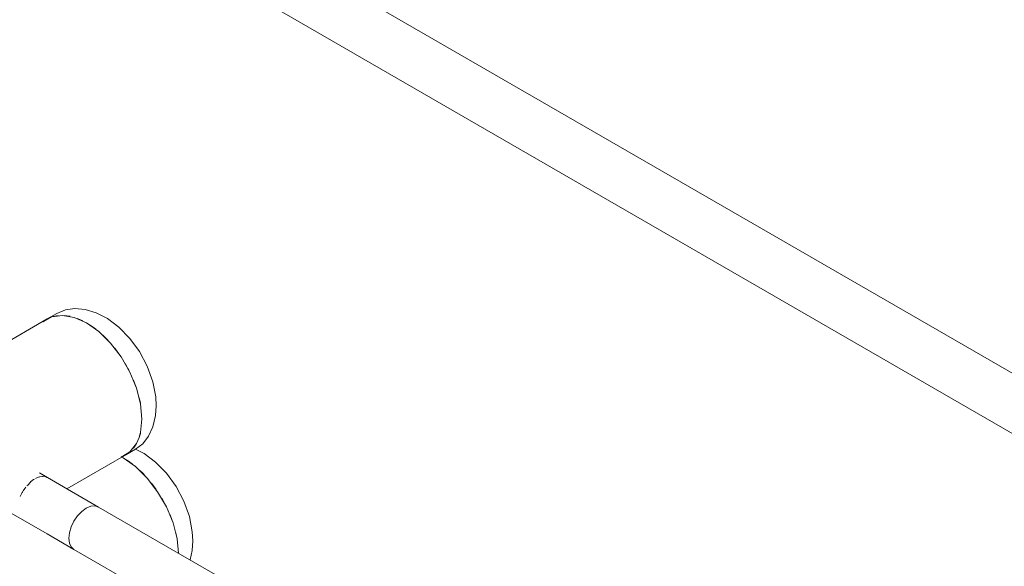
# Model space of a CAD drawing. Header units: metres. Extents: x -54598 to 1827199, y -329446 to -256744.
# Tile 390 of 474: x 225827 to 228499, y -300796 to -299312. Entities that reach past the tile are written whole.
import ezdxf

# ---------------------------------------------------------------- set-up
doc = ezdxf.new("R2010")
doc.units = ezdxf.units.M
doc.layers.add('A-WALL', color=113, linetype='Continuous', lineweight=20)
doc.layers.add('P-PIPE', color=7, linetype='Continuous', lineweight=20)
doc.styles.add('ISO_1.0', font='isocpeur.ttf')

# ---------------------------------------------------------------- blocks, each defined once
blk = doc.blocks.new('ADSK_СтальСварка_Врезка - Врезка стальная-737272-AKS44')
at = {"layer": 'P-PIPE', "color": 1}
for p, q in [((-13633.1, -10347.2), (-13720.7, -10296.6)), ((-13560.2, -10389.3), (-13633.1, -10347.2)), ((-13797.1, -10406.1), (-13699.6, -10462.4)), ((-13699.6, -10462.4), (-13626.7, -10504.4))]:
    blk.add_line(p, q, dxfattribs=at)
for points in [[(-13560.2, -10389.3, 0), (-13570, -10386.3, 0), (-13581.3, -10387.4, 0), (-13593.5, -10392.6, 0), (-13605.6, -10401.4, 0), (-13617, -10413.4, 0), (-13626.7, -10427.7, 0), (-13634.2, -10443.2, 0), (-13638.9, -10459, 0), (-13640.5, -10474, 0)], [(-13640.5, -10474, 0), (-13638.9, -10487.1, 0), (-13634.2, -10497.5, 0), (-13626.7, -10504.4, 0)]]:
    blk.add_polyline3d(points, dxfattribs=at)
blk = doc.blocks.new('ADSK_СтальСварка_Заглушка_ГОСТ17379-2001 - Исполнение 2-V404-AKS44')
at = {"layer": 'P-PIPE', "color": 1}
for p, q in [((-13672.9, -9863.8), (-13699.4, -9879.1)), ((-13486.4, -10248), (-13459.9, -10232.7))]:
    blk.add_line(p, q, dxfattribs=at)
for points in [[(-13672.9, -9863.8, 0), (-13650, -9854.2, 0), (-13624.4, -9850.6, 0), (-13596.4, -9853.1, 0), (-13566.5, -9862.1, 0), (-13535.5, -9878.2, 0), (-13504.6, -9901.5, 0), (-13475.2, -9931.6, 0), (-13449.1, -9967.4, 0), (-13427.8, -10007.4, 0), (-13412.9, -10049.3, 0), (-13404.9, -10090.7, 0), (-13403.6, -10115.1, 0)], [(-13708.1, -9885, 0), (-13705.7, -9883.1, 0), (-13691.8, -9875.3, 0)], [(-13683.3, -9872.3, 0), (-13678.5, -9871, 0), (-13669.7, -9869.6, 0)], [(-13652, -9869.5, 0), (-13646.3, -9870.1, 0), (-13637.4, -9871.7, 0)], [(-13618.3, -9877.5, 0), (-13611.1, -9880.4, 0), (-13602.7, -9884.4, 0)], [(-13583.1, -9895.7, 0), (-13574.8, -9901.4, 0), (-13567.6, -9906.8, 0)], [(-13548.4, -9923.1, 0), (-13539.5, -9931.8, 0), (-13533.8, -9937.7, 0)], [(-13516.1, -9958.3, 0), (-13507.4, -9969.8, 0), (-13503.4, -9975.4, 0)], [(-13487.9, -9999.6, 0), (-13480.2, -10013.3, 0), (-13477.8, -10018, 0)], [(-13465.2, -10045, 0), (-13459.6, -10059.7, 0), (-13458.4, -10062.9, 0)], [(-13449.5, -10093.2, 0), (-13446.7, -10106.4, 0), (-13446.4, -10107.9, 0)], [(-13459.9, -10232.7, 0), (-13440.2, -10217.6, 0), (-13424.2, -10197.3, 0), (-13412.4, -10171.8, 0), (-13405.3, -10141.4, 0), (-13403.6, -10115.1, 0)], [(-13446.2, -10187.4, 0), (-13446.7, -10189.6, 0), (-13449.9, -10200.6, 0)], [(-13458.4, -10219.5, 0), (-13459.6, -10221.4, 0), (-13465.2, -10229.5, 0)], [(-13477.7, -10242.1, 0), (-13480.2, -10244, 0), (-13494.1, -10251.8, 0)]]:
    blk.add_polyline3d(points, dxfattribs=at)
blk = doc.blocks.new('ADSK_СтальСварка_Заглушка_ГОСТ17379-2001 - Исполнение 2-V405-AKS44')
at = {"layer": 'P-PIPE', "color": 5}
for points in [[(-13459.5, -10232, 0), (-13436.2, -10244.2, 0), (-13405.2, -10267.4, 0), (-13375.8, -10297.5, 0), (-13349.7, -10333.4, 0), (-13328.5, -10373.3, 0), (-13313.5, -10415.2, 0), (-13305.6, -10456.6, 0), (-13304.2, -10481, 0)], [(-13483.8, -10261.6, 0), (-13475.4, -10267.3, 0), (-13468.2, -10272.7, 0)], [(-13449.1, -10289, 0), (-13440.2, -10297.7, 0), (-13434.5, -10303.6, 0)], [(-13416.8, -10324.2, 0), (-13408, -10335.7, 0), (-13404, -10341.4, 0)], [(-13388.5, -10365.5, 0), (-13380.8, -10379.2, 0), (-13378.4, -10383.9, 0)], [(-13365.9, -10410.9, 0), (-13360.2, -10425.7, 0), (-13359.1, -10428.9, 0)], [(-13350.2, -10459.1, 0), (-13347.3, -10472.3, 0), (-13347, -10473.9, 0)], [(-13311.8, -10532.7, 0), (-13305.9, -10507.3, 0), (-13304.2, -10481, 0)]]:
    blk.add_polyline3d(points, dxfattribs=at)
blk = doc.blocks.new('fadffsaf')
at = {"layer": 'A-WALL'}
for p, q in [((457780.8, 89663.1), (463948.1, 86102.4)), ((463948.1, 85939.1), (457780.8, 89499.8))]:
    blk.add_line(p, q, dxfattribs=at)
at = {"layer": 'P-PIPE', "color": 1}
for p, q in [((460950.2, 86468.5), (458272.7, 84922.6)), ((461004, 86007.6), (461163.2, 86099.6)), ((460950.5, 86038.5), (460929, 86050.9)), ((460929.9, 86040.3), (460937.8, 86041.4)), ((460939.9, 86041.4), (460937.8, 86041.4)), ((460895.2, 86015.7), (460897.3, 86018)), ((460897.3, 86018), (460905.1, 86026)), ((463032.1, 84836.7), (461089.4, 85958.3)), ((461022.9, 85843.1), (462965.6, 84721.5))]:
    blk.add_line(p, q, dxfattribs=at)
at = {"layer": 'P-PIPE', "color": 5}
blk.add_line((461151, 86094.8), (461156.1, 86092), dxfattribs=at)
at = {"layer": 'P-PIPE', "color": 1}
for points in [[(460939, 86460.4, 0), (460962.8, 86474.2, 0), (460991.4, 86478.4, 0), (461023.2, 86472.9, 0), (461056.7, 86457.9, 0)], [(461056.7, 86457.9, 0), (461090.2, 86434.2, 0), (461122.1, 86403, 0), (461150.6, 86365.8, 0), (461174.5, 86324.5, 0), (461192.4, 86281.1, 0), (461203.6, 86237.9, 0), (461207.3, 86197.1, 0)], [(461207.3, 86197.1, 0), (461203.6, 86160.5, 0), (461200.1, 86148.1, 0)], [(461199.8, 86147, 0), (461192.4, 86130.2, 0), (461174.5, 86107.6, 0), (461150.6, 86093.8, 0)], [(460905.4, 86026.2, 0), (460913.3, 86032.5, 0), (460916.1, 86034.2, 0)], [(460918.9, 86035.9, 0), (460921.7, 86037.3, 0), (460929.7, 86040.3, 0)], [(460950.5, 86038.5, 0), (460945.4, 86040.6, 0), (460942.6, 86041.2, 0)], [(460885.4, 86002.3, 0), (460889.6, 86008.4, 0), (460892.5, 86012.3, 0)], [(460876.6, 85987, 0), (460882.7, 85997.9, 0), (460884, 86000.1, 0)], [(461009.2, 85873.6, 0), (461010.8, 85888.5, 0), (461015.5, 85904.4, 0), (461022.9, 85919.9, 0), (461032.7, 85934.2, 0), (461044, 85946.1, 0), (461056.2, 85955, 0)], [(461056.2, 85955, 0), (461068.4, 85960.2, 0), (461079.7, 85961.3, 0), (461089.4, 85958.3, 0)], [(461022.9, 85843.1, 0), (461015.5, 85850.1, 0), (461010.8, 85860.4, 0), (461009.2, 85873.6, 0)]]:
    blk.add_polyline3d(points, dxfattribs=at)
at = {"layer": 'P-PIPE', "color": 5}
blk.add_polyline3d([(461156.1, 86092, 0), (461189.6, 86068.3, 0), (461221.4, 86037, 0), (461250, 85999.8, 0), (461273.8, 85958.5, 0), (461291.8, 85915.2, 0), (461302.9, 85872, 0), (461306.7, 85832.9, 0)], dxfattribs=at)
at = {"layer": 'P-PIPE', "color": 1}
for name in ['ADSK_СтальСварка_Заглушка_ГОСТ17379-2001 - Исполнение 2-V404-AKS44', 'ADSK_СтальСварка_Врезка - Врезка стальная-737272-AKS44']:
    blk.add_blockref(name, (474649.7, 96347.6), dxfattribs=at)
at = {"layer": 'P-PIPE', "color": 5}
blk.add_blockref('ADSK_СтальСварка_Заглушка_ГОСТ17379-2001 - Исполнение 2-V405-AKS44', (474649.7, 96347.6), dxfattribs=at)

msp = doc.modelspace()

# ---------------------------------------------------------------- block references
at = {"color": 5, "lineweight": 30}
msp.add_blockref('fadffsaf', (-235048.8, -386593), dxfattribs=at)

# ---------------------------------------------------------------- texts
at = {"insert": (-31447.3, -294346.1), "char_height": 296.352, "width": 15926.819, "attachment_point": 1, "style": 'ISO_1.0'}
msp.add_mtext('\\pi6266.79412;ОБЩИЕ УКАЗАНИЯ.\\P\\pi7963.40932;\\P\\pi0; Данный   рабочий  проект выполнен согласно   задания   на  проектирование.\\PКотельная блочная  {\\C7;1100Гн} предназначена для снабжения теплом .\\P Расчетная температура наружного воздуха tнар.= -14°С.\\P Котельная блочная транспортабельная автоматизированная  {\\C7;1100Гн} производительностью 1.200 МВт смонтирована на прочной раме и поставляется в 100% заводской готовности.\\P Теплоснабжение осуществляется по открытой схеме по температурному графику 90-70°С (2-х трубная система).\\P Котельная комплектуется 2 водогрейными  автоматизированными  котлами  {\\fISOCPEUR|b0|i0|c238|p34;1} котел {\\C0;КВа-0,58\\C7;Гн}.  Котел  оборудован газовыми  горелками.\\PРасход газа на {\\fISOCPEUR|b0|i0|c238|p34;1} котел  {\\C0;КВа-0,46\\C7;Гн}.        -56.8 м3/ч.\\P Внутри блочной котельной располагаются водоподготовительная система, сетевые циркуляционные насосы,  а также электрооборудование, КИП и А (щиты управления, входные распределительные устройства, пульты управления и другое вспомогательное оборудование.\\P Дымовые трубы  поставляются  заводом-изготовителем.\\P Котельная  II  степени  огнестойкости.', dxfattribs=at)

doc.saveas('drawing.dxf')
